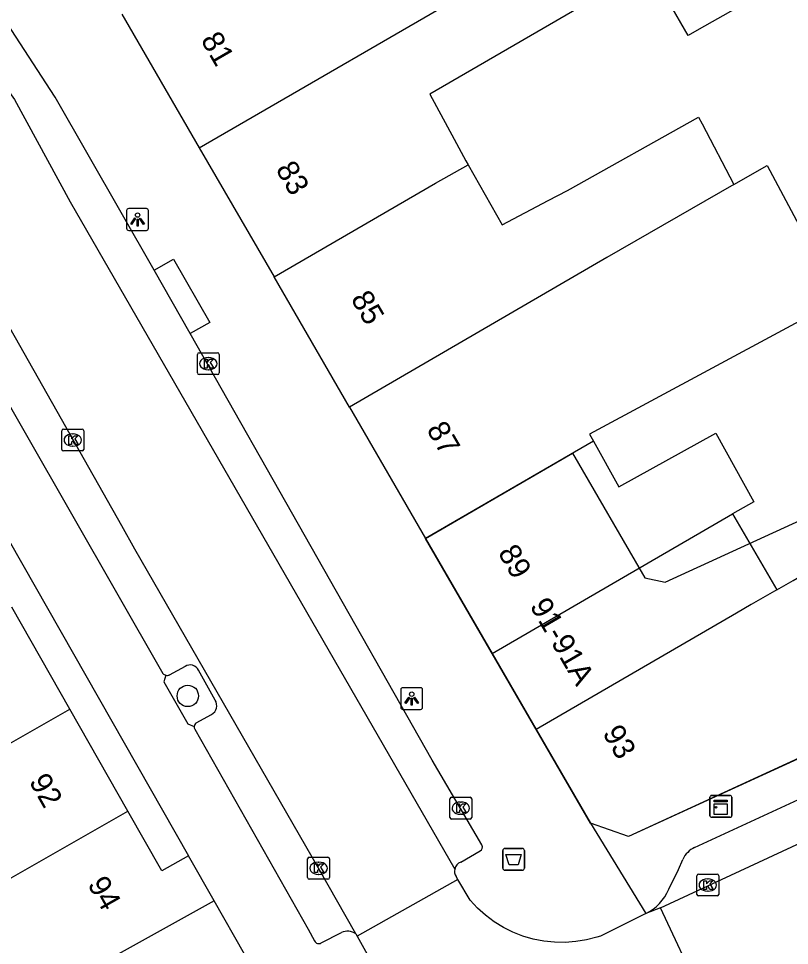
# Model space of a CAD drawing. Extents: x 160379 to 161131, y 383940 to 384849.
# Drawn here: x 160826.96 to 160862.25, y 384256.65 to 384299.06 of the extents above; entities that cross this region are included whole.
import ezdxf

# ---------------------------------------------------------------- set-up
doc = ezdxf.new("R2010")
doc.units = 0
for name, color, linetype in [('IMGEO_Afvalbak', 7, 'Continuous'), ('IMGEO_Boom', 7, 'Continuous'), ('IMGEO_Kast', 7, 'Continuous'), ('IMGEO_Kolk', 7, 'Continuous'), ('IMGEO_Lichtpunt', 7, 'Continuous'), ('IMGEO_Pand', 7, 'Continuous'), ('IMGEO_Pand_nummerreeks', 7, 'Continuous'), ('IMGEO_Pand_vergunning_verleend', 7, 'Continuous'), ('IMGEO_Parkeervlak_open', 7, 'Continuous'), ('IMGEO_Rijbaan_lokaal_open', 7, 'Continuous'), ('IMGEO_Voetpad_open', 7, 'Continuous')]:
    doc.layers.add(name, color=color, linetype=linetype)

msp = doc.modelspace()

# ---------------------------------------------------------------- linework, layer by layer
at = {"layer": 'IMGEO_Afvalbak'}
for p, q in [((160849.126, 384260.189), (160849.126, 384260.989)), ((160849.126, 384260.989), (160849.126, 384260.189)), ((160849.226, 384261.089), (160850.016, 384261.089)), ((160850.016, 384261.089), (160849.226, 384261.089)), ((160850.116, 384260.989), (160850.116, 384260.189)), ((160850.116, 384260.189), (160850.116, 384260.989)), ((160850.016, 384260.089), (160849.226, 384260.089)), ((160849.226, 384260.089), (160850.016, 384260.089))]:
    msp.add_line(p, q, dxfattribs=at)
msp.add_lwpolyline([(160849.269, 384260.803), (160849.973, 384260.803), (160849.824, 384260.333), (160849.418, 384260.333), (160849.269, 384260.803)], dxfattribs=at)
for centre, start, end in [((160849.226, 384260.989), 90, 180), ((160849.226, 384260.989), 90, 180), ((160850.016, 384260.989), 0, 90), ((160850.016, 384260.989), 360, 90), ((160849.226, 384260.189), 180, 270), ((160849.226, 384260.189), 180, 270), ((160850.016, 384260.189), 270, 0), ((160850.016, 384260.189), 270, 0)]:
    msp.add_arc(centre, 0.1, start, end, dxfattribs=at)
at = {"layer": 'IMGEO_Boom'}
msp.add_circle((160834.708, 384268.066), 0.489, dxfattribs=at)
at = {"layer": 'IMGEO_Kast'}
for p, q in [((160858.61, 384262.585), (160858.61, 384263.426)), ((160858.61, 384263.426), (160858.61, 384262.585)), ((160858.685, 384263.51), (160859.526, 384263.51)), ((160859.526, 384263.51), (160858.685, 384263.51)), ((160859.61, 384263.435), (160859.61, 384262.594)), ((160859.61, 384262.594), (160859.61, 384263.435)), ((160859.535, 384262.51), (160858.694, 384262.51)), ((160858.694, 384262.51), (160859.535, 384262.51))]:
    msp.add_line(p, q, dxfattribs=at)
for points in [[(160858.805, 384263.3), (160859.405, 384263.3), (160859.405, 384263.215), (160858.805, 384263.215), (160858.805, 384263.3)], [(160858.805, 384263.125), (160859.405, 384263.125), (160859.405, 384262.636), (160858.805, 384262.636), (160858.805, 384263.125)]]:
    msp.add_lwpolyline(points, dxfattribs=at)
msp.add_circle((160858.889, 384262.974), 0.0377, dxfattribs=at)
for centre, start, end in [((160858.688, 384263.432), 92.4484, 184.2845), ((160858.688, 384263.432), 92.4484, 184.2845), ((160859.532, 384263.432), 2.4484, 94.2845), ((160859.532, 384263.432), 2.4484, 94.2845), ((160858.688, 384262.588), 182.4484, 274.2845), ((160858.688, 384262.588), 182.4484, 274.2845), ((160859.532, 384262.588), 272.4484, 4.2845), ((160859.532, 384262.588), 272.4484, 4.2845)]:
    msp.add_arc(centre, 0.0779, start, end, dxfattribs=at)
at = {"layer": 'IMGEO_Kolk'}
for p, q in [((160835.222, 384283.766), (160836.074, 384283.766)), ((160835.147, 384282.84), (160835.147, 384283.692)), ((160835.635, 384283.546), (160835.66, 384283.546)), ((160836.148, 384283.692), (160836.148, 384282.84)), ((160835.658, 384282.986), (160835.633, 384282.986)), ((160836.074, 384282.766), (160835.222, 384282.766)), ((160828.941, 384279.346), (160828.941, 384280.198)), ((160829.016, 384280.272), (160829.868, 384280.272)), ((160829.429, 384280.052), (160829.454, 384280.052)), ((160829.942, 384280.198), (160829.942, 384279.346)), ((160829.868, 384279.272), (160829.016, 384279.272)), ((160829.452, 384279.492), (160829.427, 384279.492)), ((160846.779, 384263.427), (160847.631, 384263.427)), ((160846.704, 384262.501), (160846.704, 384263.353)), ((160847.192, 384263.207), (160847.217, 384263.207)), ((160847.705, 384263.353), (160847.705, 384262.501)), ((160847.215, 384262.647), (160847.19, 384262.647)), ((160847.631, 384262.427), (160846.779, 384262.427)), ((160840.194, 384259.754), (160840.194, 384260.606)), ((160840.269, 384260.68), (160841.121, 384260.68)), ((160840.682, 384260.46), (160840.707, 384260.46)), ((160841.195, 384260.606), (160841.195, 384259.754)), ((160841.121, 384259.68), (160840.269, 384259.68)), ((160840.705, 384259.9), (160840.68, 384259.9)), ((160858.01, 384258.985), (160858.01, 384259.837)), ((160858.085, 384259.911), (160858.937, 384259.911)), ((160858.498, 384259.691), (160858.523, 384259.691)), ((160859.011, 384259.837), (160859.011, 384258.985)), ((160858.937, 384258.911), (160858.085, 384258.911)), ((160858.521, 384259.131), (160858.496, 384259.131))]:
    msp.add_line(p, q, dxfattribs=at)
for points in [[(160835.222, 384283.766), (160836.074, 384283.766)], [(160835.147, 384282.84), (160835.147, 384283.692)], [(160835.468, 384283.466), (160835.591, 384283.466), (160835.591, 384283.315), (160835.721, 384283.466), (160835.885, 384283.466), (160835.739, 384283.315), (160835.892, 384283.066), (160835.74, 384283.066), (160835.655, 384283.23), (160835.591, 384283.163), (160835.591, 384283.066), (160835.468, 384283.066), (160835.468, 384283.466)], [(160836.148, 384283.692), (160836.148, 384282.84)], [(160836.074, 384282.766), (160835.222, 384282.766)], [(160828.941, 384279.346), (160828.941, 384280.198)], [(160829.016, 384280.272), (160829.868, 384280.272)], [(160829.262, 384279.972), (160829.385, 384279.972), (160829.385, 384279.821), (160829.515, 384279.972), (160829.679, 384279.972), (160829.533, 384279.821), (160829.686, 384279.572), (160829.534, 384279.572), (160829.449, 384279.736), (160829.385, 384279.669), (160829.385, 384279.572), (160829.262, 384279.572), (160829.262, 384279.972)], [(160829.942, 384280.198), (160829.942, 384279.346)], [(160829.868, 384279.272), (160829.016, 384279.272)], [(160846.779, 384263.427), (160847.631, 384263.427)], [(160846.704, 384262.501), (160846.704, 384263.353)], [(160847.025, 384263.127), (160847.148, 384263.127), (160847.148, 384262.976), (160847.278, 384263.127), (160847.442, 384263.127), (160847.296, 384262.976), (160847.449, 384262.727), (160847.297, 384262.727), (160847.212, 384262.891), (160847.148, 384262.824), (160847.148, 384262.727), (160847.025, 384262.727), (160847.025, 384263.127)], [(160847.705, 384263.353), (160847.705, 384262.501)], [(160847.631, 384262.427), (160846.779, 384262.427)], [(160840.194, 384259.754), (160840.194, 384260.606)], [(160840.269, 384260.68), (160841.121, 384260.68)], [(160841.195, 384260.606), (160841.195, 384259.754)], [(160840.515, 384260.38), (160840.638, 384260.38), (160840.638, 384260.229), (160840.768, 384260.38), (160840.932, 384260.38), (160840.786, 384260.229), (160840.939, 384259.98), (160840.787, 384259.98), (160840.702, 384260.144), (160840.638, 384260.077), (160840.638, 384259.98), (160840.515, 384259.98), (160840.515, 384260.38)], [(160841.121, 384259.68), (160840.269, 384259.68)], [(160858.01, 384258.985), (160858.01, 384259.837)], [(160858.085, 384259.911), (160858.937, 384259.911)], [(160858.331, 384259.611), (160858.454, 384259.611), (160858.454, 384259.46), (160858.584, 384259.611), (160858.748, 384259.611), (160858.602, 384259.46), (160858.755, 384259.211), (160858.603, 384259.211), (160858.518, 384259.375), (160858.454, 384259.308), (160858.454, 384259.211), (160858.331, 384259.211), (160858.331, 384259.611)], [(160859.011, 384259.837), (160859.011, 384258.985)], [(160858.937, 384258.911), (160858.085, 384258.911)]]:
    msp.add_lwpolyline(points, dxfattribs=at)
for centre, start, end in [((160835.224, 384283.69), 91.552, 178.448), ((160835.224, 384283.69), 91.552, 178.448), ((160836.072, 384283.69), 1.552, 88.448), ((160836.072, 384283.69), 1.552, 88.448), ((160835.224, 384282.842), 181.552, 268.448), ((160835.224, 384282.842), 181.552, 268.448), ((160836.072, 384282.842), 271.552, 358.448), ((160836.072, 384282.842), 271.552, 358.448), ((160829.018, 384280.196), 91.552, 178.448), ((160829.018, 384280.196), 91.552, 178.448), ((160829.866, 384280.196), 1.552, 88.448), ((160829.866, 384280.196), 1.552, 88.448), ((160829.018, 384279.348), 181.552, 268.448), ((160829.018, 384279.348), 181.552, 268.448), ((160829.866, 384279.348), 271.552, 358.448), ((160829.866, 384279.348), 271.552, 358.448), ((160846.781, 384263.351), 91.552, 178.448), ((160846.781, 384263.351), 91.552, 178.448), ((160847.629, 384263.351), 1.552, 88.448), ((160847.629, 384263.351), 1.552, 88.448), ((160846.781, 384262.503), 181.552, 268.448), ((160846.781, 384262.503), 181.552, 268.448), ((160847.629, 384262.503), 271.552, 358.448), ((160847.629, 384262.503), 271.552, 358.448), ((160840.271, 384260.604), 91.552, 178.448), ((160840.271, 384260.604), 91.552, 178.448), ((160841.119, 384260.604), 1.552, 88.448), ((160841.119, 384260.604), 1.552, 88.448), ((160840.271, 384259.756), 181.552, 268.448), ((160840.271, 384259.756), 181.552, 268.448), ((160841.119, 384259.756), 271.552, 358.448), ((160841.119, 384259.756), 271.552, 358.448), ((160858.087, 384259.835), 91.552, 178.448), ((160858.087, 384259.835), 91.552, 178.448), ((160858.935, 384259.835), 1.552, 88.448), ((160858.935, 384259.835), 1.552, 88.448), ((160858.087, 384258.987), 181.552, 268.448), ((160858.087, 384258.987), 181.552, 268.448), ((160858.935, 384258.987), 271.552, 358.448), ((160858.935, 384258.987), 271.552, 358.448)]:
    msp.add_arc(centre, 0.0765, start, end, dxfattribs=at)
for centre, major_axis, ratio, start_param, end_param in [((160835.634, 384283.266), (-0.387, 0.002), 0.722429, 4.712389, 7.853982), ((160835.659, 384283.266), (-0.39, 0.002), 0.717154, 1.570796, 4.712389), ((160829.428, 384279.772), (-0.387, 0.002), 0.722429, 4.712389, 7.853982), ((160829.453, 384279.772), (-0.39, 0.002), 0.717154, 1.570796, 4.712389), ((160847.191, 384262.927), (-0.387, 0.002), 0.722429, 4.712389, 7.853982), ((160847.216, 384262.927), (-0.39, 0.002), 0.717154, 1.570796, 4.712389), ((160840.681, 384260.18), (-0.387, 0.002), 0.722429, 4.712389, 7.853982), ((160840.706, 384260.18), (-0.39, 0.002), 0.717154, 1.570796, 4.712389), ((160858.497, 384259.411), (-0.387, 0.002), 0.722429, 4.712389, 7.853982), ((160858.522, 384259.411), (-0.39, 0.002), 0.717154, 1.570796, 4.712389)]:
    msp.add_ellipse(centre, major_axis=major_axis, ratio=ratio, start_param=start_param, end_param=end_param, dxfattribs=at)
at = {"layer": 'IMGEO_Lichtpunt'}
for p, q in [((160831.908, 384290.267), (160831.908, 384289.46)), ((160831.908, 384290.267), (160831.908, 384289.46)), ((160832.81, 384290.362), (160832.002, 384290.362)), ((160832.81, 384290.362), (160832.002, 384290.362)), ((160832.904, 384289.46), (160832.904, 384290.267)), ((160832.904, 384289.46), (160832.904, 384290.267)), ((160832.002, 384289.366), (160832.81, 384289.366)), ((160832.002, 384289.366), (160832.81, 384289.366)), ((160844.459, 384268.347), (160844.459, 384267.54)), ((160844.459, 384268.347), (160844.459, 384267.54)), ((160845.361, 384268.442), (160844.553, 384268.442)), ((160845.361, 384268.442), (160844.553, 384268.442)), ((160845.455, 384267.54), (160845.455, 384268.347)), ((160845.455, 384267.54), (160845.455, 384268.347)), ((160844.553, 384267.446), (160845.361, 384267.446)), ((160844.553, 384267.446), (160845.361, 384267.446))]:
    msp.add_line(p, q, dxfattribs=at)
for points in [[(160832.282, 384289.931), (160832.321, 384289.903), (160832.133, 384289.641), (160832.095, 384289.668), (160832.282, 384289.931)], [(160832.384, 384289.883), (160832.431, 384289.883), (160832.431, 384289.561), (160832.384, 384289.561), (160832.384, 384289.883)], [(160832.494, 384289.903), (160832.532, 384289.93), (160832.719, 384289.668), (160832.68, 384289.64), (160832.494, 384289.903)], [(160844.833, 384268.011), (160844.872, 384267.983), (160844.684, 384267.721), (160844.646, 384267.748), (160844.833, 384268.011)], [(160844.935, 384267.963), (160844.982, 384267.963), (160844.982, 384267.641), (160844.935, 384267.641), (160844.935, 384267.963)], [(160845.045, 384267.983), (160845.083, 384268.01), (160845.27, 384267.748), (160845.231, 384267.72), (160845.045, 384267.983)]]:
    msp.add_lwpolyline(points, dxfattribs=at)
for centre in [(160832.407, 384290.065), (160844.958, 384268.145)]:
    msp.add_circle(centre, 0.0994, dxfattribs=at)
for centre, start, end in [((160832.002, 384290.267), 90, 180), ((160832.002, 384290.267), 90, 180), ((160832.81, 384290.267), 0, 90), ((160832.81, 384290.267), 0, 90), ((160832.002, 384289.46), 180, 270), ((160832.002, 384289.46), 180, 270), ((160832.81, 384289.46), 270, 0), ((160832.81, 384289.46), 270, 360), ((160844.553, 384268.347), 90, 180), ((160844.553, 384268.347), 90, 180), ((160845.361, 384268.347), 0, 90), ((160845.361, 384268.347), 0, 90), ((160844.553, 384267.54), 180, 270), ((160844.553, 384267.54), 180, 270), ((160845.361, 384267.54), 270, 0), ((160845.361, 384267.54), 270, 360)]:
    msp.add_arc(centre, 0.0946, start, end, dxfattribs=at)
at = {"layer": 'IMGEO_Pand'}
for points in [[(160854.304, 384303.998), (160854.855, 384304.311), (160854.943, 384304.361), (160857.29, 384305.693), (160860.462, 384299.897), (160859.794, 384299.517), (160858.116, 384298.565), (160857.619, 384298.283), (160855.809, 384301.404)], [(160835.229, 384293.141), (160849.095, 384301.183), (160851.295, 384302.459), (160852.275, 384303.027)], [(160855.809, 384301.404), (160852.889, 384299.71), (160852.609, 384299.547), (160845.79, 384295.593), (160846.905, 384293.532), (160847.439, 384292.544), (160847.535, 384292.366)], [(160831.684, 384299.256), (160835.229, 384293.141)], [(160847.535, 384292.366), (160849.096, 384289.611), (160851.21, 384290.728), (160852.088, 384291.192), (160858.09, 384294.549), (160858.253, 384294.233), (160859.707, 384291.459)], [(160835.229, 384293.141), (160838.654, 384287.235)], [(160838.654, 384287.235), (160846.049, 384291.524), (160847.535, 384292.366)], [(160859.707, 384291.459), (160861.225, 384292.332), (160862.823, 384289.362), (160864.528, 384286.192), (160853.097, 384280.042), (160853.272, 384279.725)], [(160859.707, 384291.459), (160853.894, 384288.117), (160842.106, 384281.282)], [(160842.106, 384281.282), (160838.654, 384287.235)], [(160842.106, 384281.282), (160845.591, 384275.272)], [(160853.272, 384279.725), (160854.433, 384277.624), (160858.882, 384280.083), (160860.613, 384276.951), (160859.648, 384276.392)], [(160853.272, 384279.725), (160845.591, 384275.272)], [(160848.643, 384270.01), (160856.438, 384274.53), (160857.673, 384275.246), (160859.648, 384276.392)], [(160859.648, 384276.392), (160861.664, 384272.915)], [(160845.591, 384275.272), (160848.643, 384270.01)], [(160861.664, 384272.915), (160862.418, 384273.351), (160865.996, 384275.426)], [(160861.664, 384272.915), (160860.499, 384272.242), (160859.829, 384271.853), (160850.66, 384266.532)], [(160829.31, 384267.457), (160826.654, 384272.119)], [(160848.643, 384270.01), (160850.66, 384266.532)], [(160868.018, 384267.671), (160854.878, 384261.633), (160853.146, 384262.245)], [(160821.277, 384262.88), (160829.31, 384267.457)], [(160831.965, 384262.796), (160829.31, 384267.457)], [(160850.66, 384266.532), (160853.146, 384262.245)], [(160823.932, 384258.219), (160831.965, 384262.796)], [(160834.746, 384260.75), (160833.526, 384260.055), (160831.965, 384262.796)], [(160835.921, 384258.686), (160834.746, 384260.75)], [(160835.921, 384258.686), (160826.611, 384253.517)], [(160837.308, 384256.252), (160835.921, 384258.686)]]:
    msp.add_lwpolyline(points, dxfattribs=at)
at = {"layer": 'IMGEO_Pand_vergunning_verleend'}
msp.add_lwpolyline([(160845.591, 384275.272), (160852.321, 384279.164), (160855.623, 384273.47), (160856.554, 384273.27), (160866.592, 384277.861), (160870.703, 384268.87), (160866.054, 384266.744), (160854.878, 384261.633), (160853.146, 384262.245), (160845.591, 384275.272)], dxfattribs=at)
at = {"layer": 'IMGEO_Parkeervlak_open'}
for points in [[(160834.582, 384269.407), (160833.855, 384269.021)], [(160835.966, 384267.876), (160835.2, 384269.243)], [(160835.095, 384266.832), (160835.795, 384267.215)]]:
    msp.add_lwpolyline(points, dxfattribs=at)
for centre, radius, start, end in [((160834.82, 384269.057), 0.423, 26.0569, 124.2188), ((160833.759, 384269.242), 0.241, 256.242, 293.4712), ((160835.55, 384267.631), 0.483, 300.5362, 30.4551), ((160835.241, 384266.642), 0.24, 127.5613, 172.9489)]:
    msp.add_arc(centre, radius, start, end, dxfattribs=at)
at = {"layer": 'IMGEO_Rijbaan_lokaal_open'}
for points in [[(160824.958, 384297.873), (160826.779, 384295.351), (160829.32, 384290.668), (160846.925, 384260.135)], [(160842.4, 384257.185), (160840.695, 384260.18), (160832.284, 384274.779), (160831.681, 384275.844), (160821.87, 384293.161), (160820.589, 384294.93)], [(160856.349, 384258.369), (160873.298, 384266.241)], [(160847.071, 384259.665), (160842.467, 384257.066)], [(160847.071, 384259.665), (160846.986, 384259.808)], [(160855.673, 384258.107), (160853.6, 384257.08), (160853.436, 384257.026), (160852.96, 384256.903), (160852.475, 384256.823), (160851.985, 384256.786), (160851.494, 384256.793), (160851.005, 384256.845), (160850.523, 384256.939), (160850.051, 384257.077), (160849.593, 384257.256), (160849.153, 384257.475), (160848.734, 384257.732), (160848.341, 384258.026), (160847.975, 384258.354), (160847.639, 384258.713), (160847.071, 384259.665)], [(160856.349, 384258.369), (160855.673, 384258.107)], [(160858.161, 384254.492), (160856.349, 384258.369)], [(160842.467, 384257.066), (160843.001, 384256.112), (160843.088, 384255.976), (160843.248, 384255.686), (160843.382, 384255.382), (160843.488, 384255.068), (160843.566, 384254.745), (160843.615, 384254.417), (160843.634, 384254.085), (160843.623, 384253.754), (160843.583, 384253.424), (160843.513, 384253.1), (160843.415, 384252.783), (160843.289, 384252.476), (160843.136, 384252.182), (160842.957, 384251.902), (160842.754, 384251.639), (160842.528, 384251.396), (160842.282, 384251.174), (160842.016, 384250.975), (160841.734, 384250.8), (160841.438, 384250.651), (160839.079, 384249.272)], [(160842.4, 384257.185), (160842.467, 384257.066)]]:
    msp.add_lwpolyline(points, dxfattribs=at)
msp.add_arc((160847.349, 384260.045), 0.434, 168.0284, 213.1051, dxfattribs=at)
at = {"layer": 'IMGEO_Voetpad_open'}
for points in [[(160833.165, 384287.541), (160828.634, 384295.464), (160826.42, 384298.858)], [(160833.165, 384287.541), (160834.05, 384288.05), (160835.715, 384285.155), (160834.823, 384284.642)], [(160834.823, 384284.642), (160833.165, 384287.541)], [(160848.169, 384261.244), (160845.901, 384265.124), (160834.823, 384284.642)], [(160824.891, 384284.239), (160825.189, 384283.707), (160833.571, 384269.097)], [(160826.528, 384275.156), (160834.746, 384260.75)], [(160833.702, 384269.008), (160833.614, 384268.704), (160834.703, 384266.784), (160835.003, 384266.671)], [(160835.023, 384266.544), (160840.21, 384257.391), (160840.514, 384256.855)], [(160857.907, 384261.134), (160869.807, 384266.627)], [(160853.146, 384262.245), (160855.673, 384258.107)], [(160847.201, 384260.458), (160848.085, 384260.97)], [(160856.724, 384259.217), (160857.166, 384260.128), (160857.365, 384260.587)], [(160840.819, 384256.765), (160841.737, 384257.238)]]:
    msp.add_lwpolyline(points, dxfattribs=at)
for centre, radius, start, end in [((160833.761, 384269.236), 0.235, 216.1389, 255.4776), ((160835.232, 384266.642), 0.231, 172.7931, 205.1058), ((160847.989, 384261.149), 0.204, 298.2483, 27.6639), ((160858.436, 384260.068), 1.19, 116.3904, 154.1357), ((160847.327, 384260.071), 0.407, 108.0069, 170.966), ((160854.747, 384260.037), 2.14, 295.6416, 337.4862), ((160842.02, 384256.607), 0.691, 56.6789, 114.1801), ((160840.704, 384256.938), 0.208, 203.5497, 303.5695)]:
    msp.add_arc(centre, radius, start, end, dxfattribs=at)

# ---------------------------------------------------------------- texts
at = {"layer": 'IMGEO_Pand_nummerreeks'}
for s, rotation, p in [('81', 300.103, (160835.278, 384298.079)), ('83', 300.1087, (160838.707, 384292.167)), ('85', 300.1087, (160842.146, 384286.237)), ('87', 300.1087, (160845.614, 384280.256)), ('89', 300.1145, (160848.883, 384274.62)), ('91-91A', 300.2004, (160850.341, 384272.183)), ('93', 300.1202, (160853.668, 384266.368)), ('92', 299.6615, (160827.417, 384264.153)), ('94', 299.6615, (160830.096, 384259.45))]:
    msp.add_text(s, height=1, rotation=rotation, dxfattribs=at).set_placement(p)

doc.saveas('drawing.dxf')
